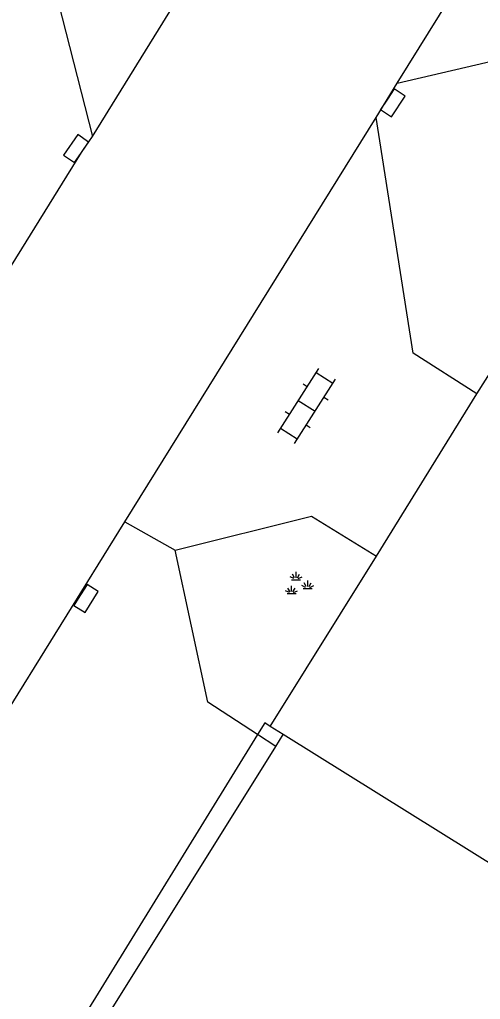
# Model space of a CAD drawing. Extents: x 128000 to 131008, y 398996 to 402500.
# Drawn here: x 128761.46 to 128775.38, y 400453.69 to 400483.3 of the extents above; entities that cross this region are included whole.
import ezdxf

# ---------------------------------------------------------------- set-up
doc = ezdxf.new("R2010")
doc.units = 0
for name, color, linetype in [('gg-afsc-hekwerk', 7, 'Continuous'), ('gg-knt-verharding', 7, 'Continuous'), ('gt-grn-weggrens', 7, 'Continuous'), ('gt-symb-groenvak', 7, 'Continuous'), ('gt-symb-klinker verharding', 7, 'Continuous'), ('gt-symb-kolk', 7, 'Continuous')]:
    doc.layers.add(name, color=color, linetype=linetype)

# ---------------------------------------------------------------- blocks, each defined once
blk = doc.blocks.new('gt0-KOLK')
at = {"layer": 'gt-symb-kolk'}
blk.add_lwpolyline([(0, 0), (0.375, 0), (0.375, 0.4), (-0.375, 0.4), (-0.375, 0), (0, 0)], dxfattribs=at)
blk = doc.blocks.new('gt0-GRVAK')
at = {"layer": 'gt-symb-groenvak'}
for p, q in [((-0.091, 0.211), (-0.156, 0.322)), ((-0.047, 0.214), (-0.047, 0.393)), ((-0.004, 0.211), (0.061, 0.322)), ((-0.11, 0.189), (-0.228, 0.24)), ((-0.182, 0.153), (0.088, 0.153)), ((0.015, 0.189), (0.133, 0.24)), ((0.262, -0.052), (0.197, 0.059)), ((0.305, -0.049), (0.305, 0.13)), ((0.349, -0.052), (0.414, 0.059)), ((-0.245, -0.228), (-0.363, -0.177)), ((-0.318, -0.264), (-0.047, -0.264)), ((-0.226, -0.206), (-0.291, -0.095)), ((-0.183, -0.203), (-0.183, -0.024)), ((-0.139, -0.206), (-0.074, -0.095)), ((-0.12, -0.228), (-0.002, -0.177)), ((0.243, -0.074), (0.125, -0.023)), ((0.17, -0.11), (0.441, -0.11)), ((0.368, -0.074), (0.486, -0.023))]:
    blk.add_line(p, q, dxfattribs=at)
blk = doc.blocks.new('gt0-KL1')
at = {"layer": 'gt-symb-klinker verharding'}
for p, q in [((-1.15, 0.3), (1.15, 0.3)), ((-1, -0.3), (-1, 0.3)), ((-0.5, 0.3), (-0.5, 0.45)), ((0, -0.3), (0, 0.3)), ((0.5, 0.3), (0.5, 0.45)), ((1, -0.3), (1, 0.3)), ((-1.15, -0.3), (1.15, -0.3)), ((-0.5, -0.45), (-0.5, -0.3)), ((0.5, -0.45), (0.5, -0.3))]:
    blk.add_line(p, q, dxfattribs=at)

msp = doc.modelspace()

# ---------------------------------------------------------------- linework, layer by layer
at = {"layer": 'gg-afsc-hekwerk'}
for p, q in [((128769.425, 400461.69), (128769.025, 400461.94)), ((128768.645, 400461.696), (128761.739, 400450.484)), ((128832.695, 400422.151), (128769.425, 400461.69))]:
    msp.add_line(p, q, dxfattribs=at)
msp.add_lwpolyline([(128769.025, 400461.94), (128768.863, 400462.049), (128768.645, 400461.696)], dxfattribs=at)
at = {"layer": 'gg-knt-verharding'}
for p, q in [((128772.868, 400481.38), (128783.651, 400498.804)), ((128763.66, 400479.764), (128773.265, 400495.309)), ((128775.276, 400471.986), (128781.372, 400481.757)), ((128772.227, 400480.343), (128772.868, 400481.38)), ((128764.639, 400468.118), (128772.227, 400480.343)), ((128772.245, 400467.086), (128775.276, 400471.986)), ((128753.254, 400449.776), (128764.639, 400468.118)), ((128769.025, 400461.94), (128772.245, 400467.086)), ((128769.204, 400461.334), (128768.645, 400461.696)), ((128769.204, 400461.334), (128769.425, 400461.69)), ((128762.238, 400450.184), (128769.204, 400461.334))]:
    msp.add_line(p, q, dxfattribs=at)
for points in [[(128760.029, 400487.323), (128762.047, 400486.087), (128763.66, 400479.764)], [(128772.868, 400481.38), (128779.391, 400482.898), (128781.372, 400481.757)], [(128775.276, 400471.986), (128773.345, 400473.217), (128772.227, 400480.343)], [(128759.531, 400473.172), (128763.332, 400479.288), (128763.66, 400479.764)], [(128766.154, 400467.26), (128770.281, 400468.297), (128772.245, 400467.086)], [(128768.645, 400461.696), (128767.143, 400462.668), (128766.154, 400467.26)]]:
    msp.add_lwpolyline(points, dxfattribs=at)
at = {"layer": 'gt-grn-weggrens'}
msp.add_line((128764.639, 400468.118), (128766.154, 400467.26), dxfattribs=at)

# ---------------------------------------------------------------- block references
at = {"layer": 'gt-symb-groenvak'}
msp.add_blockref('gt0-GRVAK', (128769.857, 400466.215), dxfattribs=at)
at = {"layer": 'gt-symb-klinker verharding', "rotation": 57.454106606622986}
msp.add_blockref('gt0-KL1', (128770.131, 400471.621), dxfattribs=at)
at = {"layer": 'gt-symb-kolk'}
for p, rotation in [((128772.568, 400480.896), -123.91251258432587), ((128763.332, 400479.288), 55.43537706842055), ((128763.297, 400465.913), -121.92645508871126)]:
    msp.add_blockref('gt0-KOLK', p, dxfattribs=dict(at, rotation=rotation))

doc.saveas('drawing.dxf')
